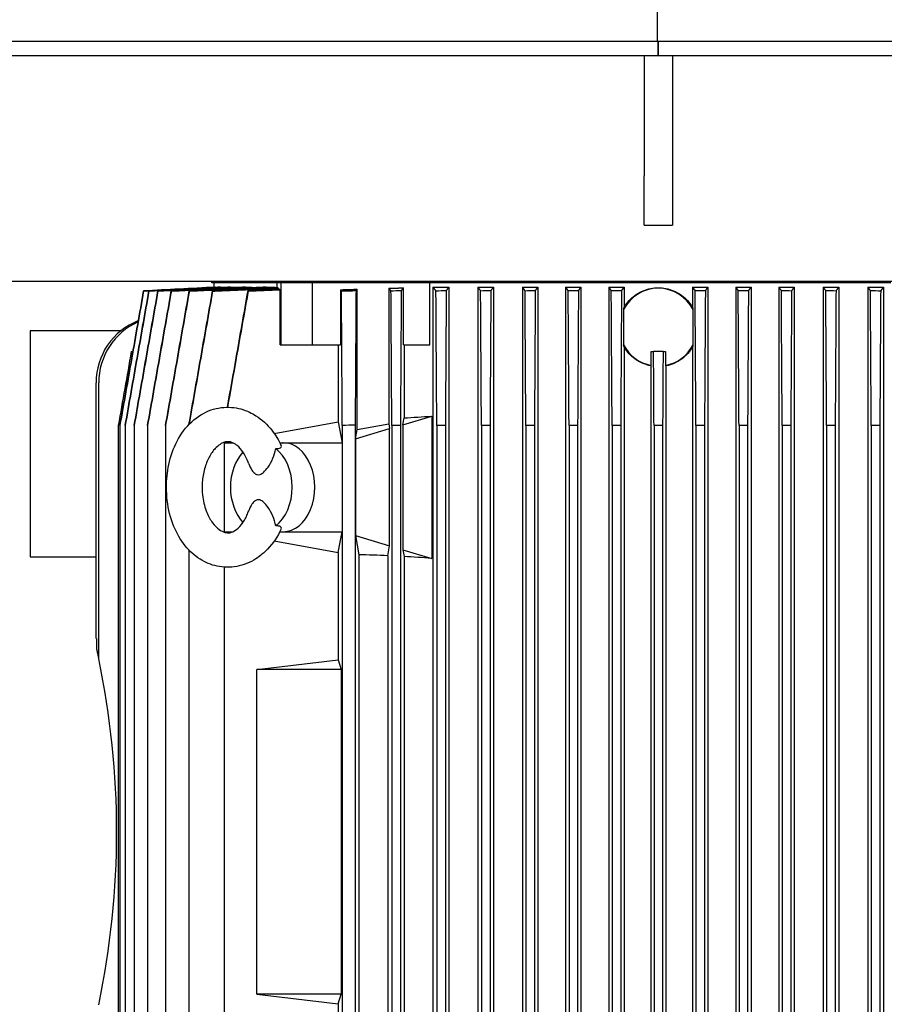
# Model space of a CAD drawing. Header units: inches. Extents: x 24 to 1128, y -69 to 748.
# Tile 297 of 656: x 408 to 423, y 597 to 614. Entities that reach past the tile are written whole.
import ezdxf

# ---------------------------------------------------------------- set-up
doc = ezdxf.new("R2010")
doc.units = ezdxf.units.IN
doc.header["$LTSCALE"] = 32
doc.header["$MEASUREMENT"] = 0
doc.layers.add('Dimension (ANSI)', color=7, linetype='Continuous', lineweight=25)
doc.layers.add('Visible (ANSI)', color=7, linetype='Continuous', lineweight=30)
doc.styles.add('Note Text (ANSI)', font='tahoma.ttf')
doc.dimstyles.new('SB Fraction-16 (ANSI)', dxfattribs={"dimscale": 32, "dimtxt": 0.125, "dimasz": 0.098425, "dimexe": 0.125, "dimexo": 0.0625, "dimgap": 0.031496, "dimtad": 0, "dimtih": 1, "dimtoh": 1, "dimdec": 4, "dimrnd": 1e-08, "dimzin": 0, "dimdsep": 46, "dimlunit": 5, "dimtxsty": 'Note Text (ANSI)', "dimcen": 0.09, "dimdle": 0.393701, "dimclrd": 256, "dimclre": 256, "dimclrt": 256, "dimadec": 0, "dimazin": 3, "dimtfac": 0.96, "dimtofl": 0, "dimtmove": 0, "dimatfit": 3, "dimfxl": 1, "dimfrac": 2, "dimtolj": 1, "dimtzin": 12, "dimlwd": -1, "dimlwe": -1, "dimarcsym": 0})

# ---------------------------------------------------------------- blocks, each defined once
blk = doc.blocks.new('*D18')
at = {"layer": 'Defpoints', "color": 0, "transparency": 16777216}
for p in [(496.281, 687.669), (344.474, 549.669), (496.281, 549.669)]:
    blk.add_point(p, dxfattribs=at)
at = {"layer": 'Dimension (ANSI)', "transparency": 16777216}
for p, q in [((494.281, 687.669), (340.474, 687.669)), ((344.474, 684.519), (344.474, 621.768)), ((344.474, 552.818), (344.474, 615.569)), ((494.281, 549.669), (340.474, 549.669))]:
    blk.add_line(p, q, dxfattribs=at)
for points in [[(343.949, 684.519), (344.999, 684.519), (344.474, 687.669)], [(343.949, 552.818), (344.999, 552.818), (344.474, 549.669)]]:
    blk.add_solid(points, dxfattribs=at)
at = {"layer": 'Dimension (ANSI)', "transparency": 16777216, "insert": (340.372, 620.76), "char_height": 4, "attachment_point": 1, "style": 'Note Text (ANSI)'}
blk.add_mtext('\\A1;138', dxfattribs=at)

msp = doc.modelspace()

# ---------------------------------------------------------------- linework, layer by layer
at = {"layer": 'Visible (ANSI)'}
for p, q in [((418.94495, 634.41853), (418.94495, 613.66853)), ((418.94495, 634.41853), (418.94495, 613.66853)), ((418.94495, 613.66853), (384.21443, 613.66853)), ((467.24154, 613.66853), (418.94495, 613.66853)), ((418.96813, 613.41853), (418.96813, 613.66853)), ((418.96813, 613.66853), (418.96813, 613.41853)), ((418.96555, 613.41853), (384.46443, 613.41853)), ((418.71813, 613.41853), (418.71813, 611.29353)), ((418.96813, 613.41853), (418.96555, 613.41853)), ((466.99154, 613.41853), (418.96813, 613.41853)), ((419.21813, 613.41853), (419.21813, 611.29353)), ((418.71813, 610.41853), (418.71813, 611.29353)), ((419.21813, 611.29353), (419.21813, 610.41853)), ((418.71813, 610.41853), (419.21813, 610.41853)), ((438.96813, 609.41853), (398.96813, 609.41853)), ((411.06094, 609.39786), (411.05985, 609.41853)), ((412.21667, 609.39786), (411.06094, 609.39786)), ((411.09412, 609.39786), (411.09412, 609.31789)), ((411.1176, 609.31912), (411.14327, 609.31912)), ((411.14327, 609.31912), (411.14327, 609.31543)), ((411.21431, 609.31912), (411.26733, 609.31912)), ((411.26733, 609.31912), (411.26733, 609.31292)), ((411.38898, 609.31912), (411.47156, 609.31912)), ((411.47156, 609.31912), (411.47156, 609.31002)), ((411.65574, 609.31912), (411.77269, 609.31912)), ((411.77269, 609.31912), (411.77269, 609.30731)), ((412.0227, 609.31912), (412.18093, 609.31912)), ((412.18093, 609.31912), (412.18093, 609.30456)), ((412.21429, 609.30605), (412.21429, 609.39786)), ((412.28681, 609.39786), (412.21667, 609.39786)), ((412.23972, 609.28172), (412.23972, 609.29936)), ((412.26963, 608.2955), (412.26963, 609.27311)), ((412.84359, 609.39786), (412.28681, 609.39786)), ((412.28681, 608.2955), (412.28681, 609.39786)), ((414.85213, 609.39786), (412.84359, 609.39786)), ((412.84359, 608.2955), (412.84359, 609.39786)), ((413.33564, 609.27311), (413.33564, 608.2955)), ((413.63248, 606.79839), (413.63248, 609.28254)), ((414.19217, 609.29936), (414.19217, 606.90073)), ((414.45485, 608.2955), (414.45485, 609.30678)), ((423.08414, 609.39786), (414.85213, 609.39786)), ((414.9202, 608.2955), (414.9202, 609.39786)), ((414.97639, 609.31912), (414.97639, 590.02778)), ((414.97639, 609.31912), (415.25855, 609.31912)), ((415.25855, 609.31912), (415.25855, 590.02778)), ((415.77036, 609.31912), (415.77036, 590.02778)), ((415.77036, 609.31912), (416.04769, 609.31912)), ((416.04769, 609.31912), (416.04769, 590.02778)), ((416.5595, 609.31912), (416.5595, 590.02778)), ((416.5595, 609.31912), (416.83353, 609.31912)), ((416.83353, 609.31912), (416.83353, 590.02778)), ((417.32566, 609.31912), (417.32566, 590.02778)), ((417.32566, 609.31912), (417.5976, 609.31912)), ((417.5976, 609.31912), (417.5976, 590.02778)), ((418.08973, 609.31912), (418.08973, 590.02778)), ((418.08973, 609.31912), (418.3605, 609.31912)), ((418.3605, 609.31912), (418.3605, 608.95696)), ((419.57577, 609.31912), (419.57577, 608.95696)), ((419.57577, 609.31912), (419.84653, 609.31912)), ((419.84653, 609.31912), (419.84653, 590.02778)), ((420.33866, 609.31912), (420.33866, 590.02778)), ((420.33866, 609.31912), (420.61061, 609.31912)), ((420.61061, 609.31912), (420.61061, 590.02778)), ((421.10273, 609.31912), (421.10273, 590.02778)), ((421.10273, 609.31912), (421.37677, 609.31912)), ((421.37677, 609.31912), (421.37677, 590.02778)), ((421.88858, 609.31912), (421.88858, 590.02778)), ((421.88858, 609.31912), (422.16591, 609.31912)), ((422.16591, 609.31912), (422.16591, 590.02778)), ((422.67772, 609.31912), (422.67772, 590.02778)), ((422.67772, 609.31912), (422.95987, 609.31912)), ((422.95987, 609.31912), (422.95987, 590.02778)), ((418.35349, 608.92175), (418.35349, 608.29917)), ((419.58278, 608.29917), (419.58278, 608.92175)), ((409.44476, 608.54353), (407.84313, 608.54353)), ((407.84313, 608.54353), (407.84313, 604.54353)), ((412.26963, 608.2955), (412.28681, 608.2955)), ((412.28681, 608.2955), (412.84359, 608.2955)), ((412.84359, 608.2955), (413.33564, 608.2955)), ((413.29967, 608.2955), (413.29967, 606.93245)), ((414.45485, 608.2955), (414.9202, 608.2955)), ((414.46458, 608.2955), (414.46458, 607.00339)), ((418.3605, 608.26395), (418.3605, 591.08295)), ((419.57577, 608.26395), (419.57577, 591.08295)), ((409.63206, 608.17739), (409.6618, 608.17739)), ((418.83916, 608.17739), (418.88403, 608.17739)), ((418.83916, 607.93366), (418.83916, 608.17739)), ((419.05223, 608.17739), (418.88403, 608.17739)), ((419.05223, 608.17739), (419.0971, 608.17739)), ((419.0971, 608.17739), (419.0971, 607.93366)), ((418.83294, 607.92535), (418.83294, 591.42155)), ((419.10333, 607.92535), (419.10333, 591.42155)), ((409.0075, 603.09865), (409.0075, 607.62621)), ((409.05493, 602.73488), (409.05493, 607.62621)), ((414.44331, 606.88393), (414.95348, 607.0364)), ((414.44331, 606.88393), (414.46458, 607.00339)), ((414.95348, 607.0364), (414.95348, 604.51523)), ((409.4012, 606.86818), (409.4012, 592.47873)), ((409.43105, 606.86853), (409.43105, 606.86788)), ((409.43105, 606.86788), (409.43105, 592.47903)), ((409.52453, 606.86895), (409.52453, 606.86762)), ((409.52453, 606.86762), (409.52453, 592.47928)), ((409.68405, 606.86944), (409.68405, 606.86743)), ((409.68405, 606.86743), (409.68405, 592.47947)), ((409.92086, 606.87001), (409.92086, 606.86731)), ((409.92086, 606.86731), (409.92086, 592.47959)), ((410.23934, 606.87066), (410.23934, 606.86727)), ((410.23934, 606.86727), (410.23934, 592.47963)), ((412.16624, 606.7252), (413.29967, 606.93245)), ((413.29967, 606.93245), (413.37018, 606.56321)), ((413.37018, 606.86966), (413.37018, 606.56321)), ((413.5983, 606.87692), (413.5983, 592.46998)), ((413.60299, 606.63279), (414.20876, 606.81383)), ((413.63248, 606.79839), (414.19217, 606.90073)), ((414.19217, 606.90073), (414.20876, 606.81383)), ((414.20876, 604.7378), (414.20876, 606.81383)), ((414.24763, 606.86734), (414.24763, 592.47956)), ((414.39971, 606.87142), (414.39971, 592.47548)), ((414.44331, 606.88393), (414.44331, 604.6677)), ((415.04419, 606.86727), (415.04419, 592.47963)), ((415.19627, 606.87066), (415.19627, 592.47624)), ((415.83503, 606.86731), (415.83503, 592.47959)), ((415.9871, 606.87001), (415.9871, 592.4769)), ((416.62192, 606.86743), (416.62192, 592.47947)), ((416.774, 606.86944), (416.774, 592.47747)), ((417.38652, 606.86762), (417.38652, 592.47928)), ((417.5386, 606.86895), (417.5386, 592.47795)), ((418.14952, 606.86788), (418.14952, 592.47903)), ((418.3016, 606.86853), (418.3016, 592.47837)), ((418.89209, 606.86818), (418.89209, 592.47873)), ((419.04417, 606.86818), (419.04417, 592.47873)), ((419.63467, 606.86853), (419.63467, 592.47837)), ((419.78674, 606.86788), (419.78674, 592.47903)), ((420.39767, 606.86895), (420.39767, 592.47795)), ((420.54975, 606.86762), (420.54975, 592.47928)), ((421.16227, 606.86944), (421.16227, 592.47747)), ((421.31435, 606.86743), (421.31435, 592.47947)), ((421.94916, 606.87001), (421.94916, 592.4769)), ((422.10124, 606.86731), (422.10124, 592.47959)), ((422.73999, 606.87066), (422.73999, 592.47624)), ((422.89207, 606.86727), (422.89207, 592.47963)), ((413.60299, 606.63279), (413.63248, 606.79839)), ((411.28034, 606.56321), (411.37538, 606.58059)), ((411.28034, 606.57222), (411.28034, 606.56321)), ((411.28034, 606.56321), (411.4322, 606.56321)), ((411.28034, 606.56321), (411.28034, 604.98841)), ((412.26452, 606.56321), (412.32526, 606.56321)), ((412.26553, 606.56127), (412.31068, 606.56294)), ((412.32526, 606.56321), (413.37018, 606.56321)), ((413.37018, 606.56321), (413.37018, 604.98841)), ((413.60299, 606.63279), (413.60299, 604.91883)), ((411.28034, 604.98841), (411.43209, 604.98841)), ((411.28034, 604.98841), (411.28034, 604.9794)), ((411.28034, 604.98841), (411.37536, 604.97104)), ((412.26452, 604.98841), (412.32526, 604.98841)), ((412.26553, 604.99035), (412.31068, 604.98868)), ((412.32526, 604.98841), (413.37018, 604.98841)), ((413.29967, 604.61917), (413.37018, 604.98841)), ((413.37018, 604.98841), (413.37018, 594.35849)), ((413.60299, 604.91883), (413.66356, 604.57876)), ((413.60299, 604.91883), (414.20876, 604.7378)), ((412.16624, 604.82642), (413.29967, 604.61917)), ((414.17537, 604.56294), (414.20876, 604.7378)), ((410.65143, 604.66664), (410.65143, 592.47956)), ((413.29967, 604.61917), (413.29967, 602.72103)), ((413.66356, 604.57876), (413.66356, 594.76814)), ((414.17537, 604.56294), (414.17537, 594.78396)), ((414.44331, 604.6677), (414.46458, 604.54823)), ((414.44331, 604.6677), (414.95348, 604.51523)), ((414.46458, 604.54823), (414.46458, 594.79867)), ((407.84313, 604.54353), (409.0075, 604.54353)), ((411.28034, 604.36029), (411.28034, 594.35849)), ((409.0075, 603.09865), (409.01884, 603.09865)), ((409.01884, 603.09865), (409.01884, 602.9018)), ((411.85727, 602.54747), (413.29967, 602.72103)), ((413.29967, 602.72103), (413.35004, 602.54747)), ((411.85727, 596.79944), (411.85727, 602.54747)), ((413.35004, 602.54747), (411.85727, 602.54747)), ((413.35004, 602.54747), (413.35004, 596.79944)), ((411.85727, 596.79944), (413.29967, 596.62587)), ((413.35004, 596.79944), (411.85727, 596.79944)), ((413.29967, 596.62587), (413.35004, 596.79944)), ((413.29967, 596.62587), (413.29967, 594.72773))]:
    msp.add_line(p, q, dxfattribs=at)
for centre, radius, start, end in [((418.96813, 608.61046), 0.68898, 26.86007, 153.13993), ((418.96813, 608.61046), 0.68898, 206.86007, 259.211152), ((418.96813, 608.61046), 0.68898, 280.788848, 333.13993), ((422.187, 333.60124), 273.41062, 91.8001385, 91.8479665), ((420.6243, 372.14512), 234.80882, 91.5190435, 91.5561653), ((419.8188, 395.93367), 210.98763, 91.2553934, 91.2967016), ((419.36379, 412.01686), 194.8824, 90.9928005, 91.0375184), ((419.12161, 422.86203), 184.02238, 90.7309548, 90.7783084), ((419.01133, 429.68793), 177.18715, 90.4762336, 90.5254115), ((418.97321, 433.521), 173.34883, 90.2219834, 90.2722488), ((418.96813, 434.71974), 172.14846, 89.9746923, 90.0253077), ((418.96306, 433.521), 173.34883, 89.7277512, 89.7780166), ((418.92493, 429.68792), 177.18715, 89.4745885, 89.5237664), ((418.81466, 422.86203), 184.02239, 89.2216916, 89.2690452), ((418.57248, 412.01685), 194.88241, 88.9624816, 89.0071995), ((418.11747, 395.93366), 210.98765, 88.7032984, 88.7446066), ((394.4891, 599.67345), 14.88408, 348.130396, 11.869604)]:
    msp.add_arc(centre, radius, start, end, dxfattribs=at)
for centre, major_axis, ratio, start_param, end_param in [((453.19573, 442.46495), (-43.34467, 166.78903), 0.00001417, 6.27831861, 6.27937148), ((452.0775, 438.04246), (-42.13428, 171.21648), 0.00011972, 6.27387723, 6.27490631), ((449.90587, 430.24328), (-39.80568, 179.02447), 0.0004194, 6.26944853, 6.27043802), ((446.00961, 418.06775), (-35.67718, 191.21396), 0.0010571, 6.26493253, 6.2658656), ((439.32432, 400.54571), (-28.6813, 208.75665), 0.00219871, 6.26047447, 6.26133594), ((427.75523, 375.89709), (-16.71382, 233.43573), 0.00407914, 6.25614296, 6.25691878), ((411.02767, 584.98857), (-9.14311, 104.44251), 0.03476669, 4.94523627, 4.94543981), ((515.07968, 584.98857), (-97.3801, 38.84522), 0.99558784, 0.14499024, 0.14519378), ((420.56089, 375.89708), (233.65248, -13.34579), 0.99743829, 1.65397313, 1.65474895), ((419.81463, 400.54571), (210.69023, -3.40343), 0.990691, 1.60864765, 1.60950912), ((419.37054, 418.06775), (194.51062, -1.12104), 0.98303462, 1.59378157, 1.59471465), ((419.12642, 430.24328), (183.39609, -0.35438), 0.97616102, 1.58542985, 1.58641935), ((419.01305, 438.04246), (176.32462, -0.08834), 0.97102976, 1.57956183, 1.58059092), ((418.97343, 442.46495), (172.32917, -0.00971), 0.96785145, 1.57466417, 1.57571706), ((418.96284, 442.46495), (172.32917, 0.00971), 0.96785145, 1.5658756, 1.56692848), ((418.92322, 438.04246), (176.32462, 0.08834), 0.97102976, 1.56100174, 1.56203082), ((418.80985, 430.24328), (183.39609, 0.35438), 0.97616102, 1.5551733, 1.5561628), ((418.56573, 418.06775), (194.51062, 1.12104), 0.98303462, 1.54687801, 1.54781108), ((418.12164, 400.54571), (210.69023, 3.40343), 0.990691, 1.53208353, 1.53294501), ((410.18901, 607.62621), (-1.18151, 0), 0.99965732, 5.08530864, 6.28318531), ((410.23724, 607.62621), (-1.18232, 0), 0.99897186, 5.13277333, 6.28318531), ((418.96813, 609.08045), (-7.86896, -1.54437), 0.18267581, 0.92607715, 0.99993589), ((412.32526, 605.77581), (0, 0.7874), 0.70710678, 0, 0.02618892), ((412.32526, 605.77581), (0, 0.7874), 0.70710678, 3.14159265, 6.28318531), ((411.93552, 605.77581), (0, 0.77297), 0.70710678, 0.63570815, 2.50588451), ((411.93552, 605.77581), (0, -0.77297), 0.70710678, 0.48562322, 2.65596944), ((412.32526, 605.77581), (0, -0.7874), 0.70710678, 6.25699639, 6.28318531), ((418.96813, 602.47118), (-7.86896, 1.54437), 0.18267581, 5.40262312, 5.4874045), ((418.96813, 602.47118), (-7.86896, 1.54437), 0.18267581, 5.28324942, 5.35710816)]:
    msp.add_ellipse(centre, major_axis=major_axis, ratio=ratio, start_param=start_param, end_param=end_param, dxfattribs=at)
for points, knots in [([(409.43105, 606.86853), (409.50111, 607.2659), (409.57117, 607.66328), (409.71128, 608.45802), (409.78133, 608.8554), (409.85139, 609.25277)], [0, 0, 0, 0, 3.07473715, 3.07473715, 6.14947431, 6.14947431, 6.14947431, 6.14947431]), ([(409.85159, 609.25201), (409.7815, 608.85465), (409.64132, 608.05994), (409.50114, 607.26523), (409.43105, 606.86788)], [0, 0, 0, 0, 3.07465094, 6.14929886, 6.14929886, 6.14929886, 6.14929886]), ([(409.52453, 606.86895), (409.59459, 607.2663), (409.66465, 607.66368), (409.80475, 608.45838), (409.8748, 608.85576), (409.94483, 609.25311)], [0, 0, 0, 0, 3.07453979, 3.07453979, 6.14907961, 6.14907961, 6.14907961, 6.14907961]), ([(409.68405, 606.86944), (409.75412, 607.26675), (409.82419, 607.6641), (409.9643, 608.45874), (410.03435, 608.85609), (410.10438, 609.25341)], [0, 0, 0, 0, 3.07434109, 3.07434109, 6.14868004, 6.14868004, 6.14868004, 6.14868004]), ([(409.92086, 606.87001), (409.99097, 607.26727), (410.06106, 607.66456), (410.20119, 608.45911), (410.27124, 608.8564), (410.34127, 609.25368)], [0, 0, 0, 0, 3.07400735, 3.07400735, 6.14801057, 6.14801057, 6.14801057, 6.14801057]), ([(410.23934, 606.87066), (410.30949, 607.26786), (410.37961, 607.66506), (410.51979, 608.45948), (410.58986, 608.8567), (410.65989, 609.25391)], [0, 0, 0, 0, 3.07352276, 3.07352276, 6.14703966, 6.14703966, 6.14703966, 6.14703966]), ([(410.65436, 606.888), (410.72358, 607.27957), (410.79277, 607.67115), (410.93204, 608.45984), (411.00213, 608.85696), (411.07219, 609.25409)], [0.04275594, 0.04275594, 0.04275594, 0.04275594, 3.07285271, 3.07285271, 6.14569819, 6.14569819, 6.14569819, 6.14569819]), ([(411.33629, 607.19317), (411.38785, 607.48471), (411.43938, 607.77624), (411.56102, 608.46475), (411.63111, 608.86172), (411.70115, 609.2587)], [0.81576259, 0.81576259, 0.81576259, 0.81576259, 3.07176081, 3.07176081, 6.14350714, 6.14350714, 6.14350714, 6.14350714]), ([(411.70115, 609.2587), (411.70144, 609.25737), (411.70172, 609.25604), (411.70229, 609.25335), (411.70257, 609.252), (411.70286, 609.25064)], [-0.65456638, -0.65456638, -0.65456638, -0.65456638, -0.327294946, -0.327294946, -0.00002352, -0.00002352, -0.00002352, -0.00002352]), ([(413.35543, 609.25064), (413.39836, 609.252), (413.44128, 609.25335), (413.52714, 609.25604), (413.57007, 609.25737), (413.613, 609.2587)], [-0.654581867, -0.654581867, -0.654581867, -0.654581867, -0.327309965, -0.327309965, -0.000038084, -0.000038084, -0.000038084, -0.000038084]), ([(413.613, 609.2587), (413.61055, 608.86172), (413.6081, 608.46475), (413.6032, 607.67082), (413.60075, 607.27387), (413.5983, 606.87692)], [0, 0, 0, 0, 3.07176687, 3.07176687, 6.14353477, 6.14353477, 6.14353477, 6.14353477]), ([(414.4144, 609.25409), (414.41195, 608.85696), (414.40951, 608.45984), (414.40461, 607.66562), (414.40216, 607.26852), (414.39971, 606.87142)], [0.00000001, 0.00000001, 0.00000001, 0.00000001, 3.07285421, 3.07285421, 6.14570848, 6.14570848, 6.14570848, 6.14570848]), ([(415.21096, 609.25391), (415.20851, 608.8567), (415.20607, 608.45948), (415.20117, 607.66507), (415.19872, 607.26786), (415.19627, 606.87066)], [0, 0, 0, 0, 3.07352424, 3.07352424, 6.14704694, 6.14704694, 6.14704694, 6.14704694]), ([(416.00178, 609.25368), (415.99934, 608.8564), (415.99689, 608.45911), (415.992, 607.66456), (415.98955, 607.26727), (415.9871, 606.87001)], [0, 0, 0, 0, 3.07400873, 3.07400873, 6.14801435, 6.14801435, 6.14801435, 6.14801435]), ([(416.78867, 609.25341), (416.78623, 608.85609), (416.78378, 608.45874), (416.77889, 607.6641), (416.77644, 607.26675), (416.774, 606.86944)], [0, 0, 0, 0, 3.07434214, 3.07434214, 6.14867972, 6.14867972, 6.14867972, 6.14867972]), ([(417.55327, 609.25311), (417.55083, 608.85576), (417.54838, 608.45838), (417.54349, 607.66368), (417.54104, 607.2663), (417.5386, 606.86895)], [0, 0, 0, 0, 3.07453993, 3.07453993, 6.14907395, 6.14907395, 6.14907395, 6.14907395]), ([(418.31628, 609.25277), (418.31383, 608.8554), (418.31139, 608.45802), (418.30649, 607.66328), (418.30405, 607.2659), (418.3016, 606.86853)], [0, 0, 0, 0, 3.07473866, 3.07473866, 6.14947431, 6.14947431, 6.14947431, 6.14947431]), ([(418.3605, 608.95696), (418.36902, 608.97184), (418.37806, 608.98636), (418.41331, 609.03858), (418.4425, 609.07358), (418.50466, 609.13551), (418.53975, 609.16455), (418.61615, 609.21574), (418.65746, 609.23788), (418.74361, 609.27345), (418.78852, 609.28689), (418.87883, 609.30453), (418.92423, 609.30872), (419.01203, 609.30872), (419.05743, 609.30453), (419.14775, 609.28689), (419.19266, 609.27345), (419.27881, 609.23788), (419.32012, 609.21574), (419.39652, 609.16455), (419.43161, 609.13551), (419.49377, 609.07358), (419.52296, 609.03858), (419.5582, 608.98636), (419.56724, 608.97184), (419.57577, 608.95696)], [-4.4735516, -4.4735516, -4.4735516, -4.4735516, -4.34983194, -4.34983194, -4.01511877, -4.01511877, -3.68058551, -3.68058551, -3.34605225, -3.34605225, -3.01151899, -3.01151899, -2.67698572, -2.67698572, -2.34245246, -2.34245246, -2.0079192, -2.0079192, -1.67338594, -1.67338594, -1.33885267, -1.33885267, -1.0041395, -1.0041395, -0.88041985, -0.88041985, -0.88041985, -0.88041985]), ([(419.63467, 606.86853), (419.63222, 607.2659), (419.62977, 607.66328), (419.62488, 608.45802), (419.62243, 608.8554), (419.61999, 609.25277)], [0, 0, 0, 0, 3.07473715, 3.07473715, 6.14947431, 6.14947431, 6.14947431, 6.14947431]), ([(419.80143, 609.25201), (419.79898, 608.85465), (419.79409, 608.05994), (419.78919, 607.26523), (419.78674, 606.86788)], [0, 0, 0, 0, 3.07465094, 6.14929886, 6.14929886, 6.14929886, 6.14929886]), ([(420.39767, 606.86895), (420.39522, 607.2663), (420.39278, 607.66368), (420.38788, 608.45838), (420.38544, 608.85576), (420.38299, 609.25311)], [0, 0, 0, 0, 3.07453979, 3.07453979, 6.14907961, 6.14907961, 6.14907961, 6.14907961]), ([(421.16227, 606.86944), (421.15982, 607.26675), (421.15738, 607.6641), (421.15248, 608.45874), (421.15004, 608.85609), (421.14759, 609.25341)], [0, 0, 0, 0, 3.07434109, 3.07434109, 6.14868004, 6.14868004, 6.14868004, 6.14868004]), ([(421.94916, 606.87001), (421.94671, 607.26727), (421.94427, 607.66456), (421.93937, 608.45911), (421.93693, 608.8564), (421.93448, 609.25368)], [0, 0, 0, 0, 3.07400735, 3.07400735, 6.14801057, 6.14801057, 6.14801057, 6.14801057]), ([(422.73999, 606.87066), (422.73754, 607.26786), (422.7351, 607.66506), (422.7302, 608.45948), (422.72775, 608.8567), (422.72531, 609.25391)], [0, 0, 0, 0, 3.07352276, 3.07352276, 6.14703966, 6.14703966, 6.14703966, 6.14703966]), ([(409.94524, 609.25157), (409.87512, 608.85424), (409.805, 608.45692), (409.66477, 607.66227), (409.59465, 607.26495), (409.52453, 606.86762)], [0, 0, 0, 0, 3.07444941, 3.07444941, 6.14889604, 6.14889604, 6.14889604, 6.14889604]), ([(410.10497, 609.25108), (410.03483, 608.85381), (409.96468, 608.45653), (409.82437, 607.66199), (409.75421, 607.2647), (409.68405, 606.86743)], [0, 0, 0, 0, 3.0740895, 3.0740895, 6.14817556, 6.14817556, 6.14817556, 6.14817556]), ([(410.34206, 609.25055), (410.27188, 608.85334), (410.20169, 608.45612), (410.06129, 607.66172), (409.99108, 607.26451), (409.92086, 606.86731)], [0, 0, 0, 0, 3.0736375, 3.0736375, 6.14727247, 6.14727247, 6.14727247, 6.14727247]), ([(410.66084, 609.24996), (410.59062, 608.85284), (410.52039, 608.45572), (410.37989, 607.6615), (410.30962, 607.26438), (410.23934, 606.86727)], [0, 0, 0, 0, 3.07302923, 3.07302923, 6.14605706, 6.14605706, 6.14605706, 6.14605706]), ([(411.07327, 609.24931), (411.00301, 608.85231), (410.93273, 608.45531), (410.79339, 607.66852), (410.72433, 607.27872), (410.65526, 606.88893)], [0, 0, 0, 0, 3.07222542, 3.07222542, 6.08875706, 6.08875706, 6.08875706, 6.08875706]), ([(411.70286, 609.25064), (411.6325, 608.85379), (411.56212, 608.45696), (411.44042, 607.77114), (411.38912, 607.48216), (411.3378, 607.19317)], [0, 0, 0, 0, 3.07114256, 3.07114256, 5.30768258, 5.30768258, 5.30768258, 5.30768258]), ([(413.37018, 606.86966), (413.36772, 607.26648), (413.36526, 607.6633), (413.36034, 608.45696), (413.35789, 608.85379), (413.35543, 609.25064)], [0, 0, 0, 0, 3.07114779, 3.07114779, 6.14230411, 6.14230411, 6.14230411, 6.14230411]), ([(414.24763, 606.86734), (414.24517, 607.26432), (414.24272, 607.66132), (414.23781, 608.45531), (414.23535, 608.85231), (414.2329, 609.24931)], [0, 0, 0, 0, 3.0722279, 3.0722279, 6.14445907, 6.14445907, 6.14445907, 6.14445907]), ([(415.04419, 606.86727), (415.04174, 607.26438), (415.03929, 607.6615), (415.03438, 608.45572), (415.03193, 608.85284), (415.02948, 609.24996)], [0, 0, 0, 0, 3.07303087, 3.07303087, 6.14606472, 6.14606472, 6.14606472, 6.14606472]), ([(415.83503, 606.86731), (415.83257, 607.26451), (415.83012, 607.66172), (415.82522, 608.45612), (415.82277, 608.85334), (415.82032, 609.25055)], [0, 0, 0, 0, 3.07363819, 3.07363819, 6.14727905, 6.14727905, 6.14727905, 6.14727905]), ([(416.62192, 606.86743), (416.61947, 607.2647), (416.61702, 607.66199), (416.61212, 608.45653), (416.60967, 608.85381), (416.60722, 609.25108)], [0, 0, 0, 0, 3.07408921, 3.07408921, 6.14818069, 6.14818069, 6.14818069, 6.14818069]), ([(417.38652, 606.86762), (417.38407, 607.26495), (417.38162, 607.66227), (417.37672, 608.45692), (417.37428, 608.85424), (417.37183, 609.25157)], [0, 0, 0, 0, 3.07444802, 3.07444802, 6.14889604, 6.14889604, 6.14889604, 6.14889604]), ([(420.56444, 609.25157), (420.56199, 608.85424), (420.55954, 608.45692), (420.55464, 607.66227), (420.5522, 607.26495), (420.54975, 606.86762)], [0, 0, 0, 0, 3.07444941, 3.07444941, 6.14889604, 6.14889604, 6.14889604, 6.14889604]), ([(421.32905, 609.25108), (421.3266, 608.85381), (421.32415, 608.45653), (421.31925, 607.66199), (421.3168, 607.2647), (421.31435, 606.86743)], [0, 0, 0, 0, 3.0740895, 3.0740895, 6.14817556, 6.14817556, 6.14817556, 6.14817556]), ([(422.11595, 609.25055), (422.1135, 608.85334), (422.11105, 608.45612), (422.10614, 607.66172), (422.10369, 607.26451), (422.10124, 606.86731)], [0, 0, 0, 0, 3.0736375, 3.0736375, 6.14727247, 6.14727247, 6.14727247, 6.14727247]), ([(422.90679, 609.24996), (422.90434, 608.85284), (422.90189, 608.45572), (422.89698, 607.6615), (422.89453, 607.26438), (422.89207, 606.86727)], [0, 0, 0, 0, 3.07302923, 3.07302923, 6.14605706, 6.14605706, 6.14605706, 6.14605706]), ([(418.83294, 607.92535), (418.78808, 607.93416), (418.74347, 607.94754), (418.65762, 607.98295), (418.61634, 608.00508), (418.53996, 608.05621), (418.50488, 608.08522), (418.44269, 608.14711), (418.41347, 608.18213), (418.37815, 608.23442), (418.36906, 608.24901), (418.3605, 608.26395)], [-7.69460957, -7.69460957, -7.69460957, -7.69460957, -7.36230015, -7.36230015, -7.02797143, -7.02797143, -6.69364271, -6.69364271, -6.3587249, -6.3587249, -6.23442308, -6.23442308, -6.23442308, -6.23442308]), ([(419.57577, 608.26395), (419.5509, 608.22055), (419.5217, 608.18027), (419.48817, 608.14313), (419.4714, 608.12456), (419.45343, 608.1067), (419.43475, 608.09002), (419.4196, 608.0765), (419.40394, 608.06371), (419.38778, 608.05163), (419.38401, 608.04881), (419.38021, 608.04603), (419.37638, 608.04329), (419.35989, 608.03148), (419.34289, 608.02038), (419.32539, 608.01002), (419.32143, 608.00767), (419.31745, 608.00537), (419.31344, 608.0031), (419.30257, 607.99695), (419.2915, 607.99107), (419.28024, 607.98547), (419.27015, 607.98045), (419.25989, 607.97566), (419.24957, 607.97114), (419.24838, 607.97062), (419.24718, 607.9701), (419.24598, 607.96958), (419.19988, 607.94969), (419.15232, 607.93497), (419.10333, 607.92535)], [0.0784940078, 0.0784940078, 0.0784940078, 0.0784940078, 0.0822876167, 0.0822876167, 0.0822876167, 0.0841844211, 0.0841844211, 0.0841844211, 0.0857221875, 0.0857221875, 0.0857221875, 0.0860812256, 0.0860812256, 0.0860812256, 0.0876282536, 0.0876282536, 0.0876282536, 0.08797803, 0.08797803, 0.08797803, 0.0889264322, 0.0889264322, 0.0889264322, 0.0897762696, 0.0897762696, 0.0897762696, 0.0898748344, 0.0898748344, 0.0898748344, 0.0936684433, 0.0936684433, 0.0936684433, 0.0936684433]), ([(409.63206, 608.17739), (409.59358, 607.95919), (409.55511, 607.74098), (409.47815, 607.30458), (409.43968, 607.08638), (409.4012, 606.86818)], [0.000001, 0.000001, 0.000001, 0.000001, 1.68838067, 1.68838067, 3.37676035, 3.37676035, 3.37676035, 3.37676035]), ([(418.89209, 606.86818), (418.89075, 607.08638), (418.88941, 607.30458), (418.88672, 607.74098), (418.88538, 607.95919), (418.88403, 608.17739)], [0, 0, 0, 0, 1.68837967, 1.68837967, 3.37675935, 3.37675935, 3.37675935, 3.37675935]), ([(419.05223, 608.17739), (419.05089, 607.95919), (419.04955, 607.74098), (419.04686, 607.30458), (419.04551, 607.08638), (419.04417, 606.86818)], [0.000001, 0.000001, 0.000001, 0.000001, 1.68838067, 1.68838067, 3.37676035, 3.37676035, 3.37676035, 3.37676035]), ([(410.25642, 605.77581), (410.25642, 605.91064), (410.26862, 606.04657), (410.32734, 606.32308), (410.37724, 606.46497), (410.51194, 606.72245), (410.59976, 606.84051), (410.80307, 607.02788), (410.92145, 607.10103), (411.16236, 607.18387), (411.2865, 607.19999), (411.5172, 607.18166), (411.62695, 607.15174), (411.76674, 607.08586), (411.80463, 607.06486), (411.84118, 607.04148)], [0, 0, 0, 0, 1.027373, 1.027373, 2.19368877, 2.19368877, 3.3997832, 3.3997832, 4.57661635, 4.57661635, 5.63468986, 5.63468986, 6.59617466, 6.59617466, 6.96706501, 6.96706501, 6.96706501, 6.96706501]), ([(411.84118, 607.04148), (411.94657, 606.97409), (412.04149, 606.88612), (412.18693, 606.7025), (412.24361, 606.60998), (412.29029, 606.5113)], [0, 0, 0, 0, 1.06940945, 1.06940945, 1.94009001, 1.94009001, 1.94009001, 1.94009001]), ([(411.46949, 606.54273), (411.43085, 606.56745), (411.3978, 606.57814), (411.32655, 606.58644), (411.28377, 606.58058), (411.19809, 606.53228), (411.16672, 606.50901), (411.0964, 606.43967), (411.05696, 606.38835), (410.98995, 606.27059), (410.9611, 606.20347), (410.91607, 606.05714), (410.89991, 605.9754), (410.88832, 605.85422), (410.88641, 605.81497), (410.88641, 605.77581)], [0, 0, 0, 0, 0.74517863, 0.74517863, 1.7460634, 1.7460634, 2.24464111, 2.24464111, 2.87040453, 2.87040453, 3.4720795, 3.4720795, 4.10372504, 4.10372504, 4.40210562, 4.40210562, 4.40210562, 4.40210562]), ([(411.71197, 606.19323), (411.68621, 606.26651), (411.65332, 606.33337), (411.58234, 606.44167), (411.54353, 606.48474), (411.49447, 606.52562), (411.48167, 606.53494), (411.46949, 606.54273)], [0, 0, 0, 0, 0.65460286, 0.65460286, 1.29616002, 1.29616002, 1.53095963, 1.53095963, 1.53095963, 1.53095963]), ([(412.19064, 606.45941), (412.21626, 606.45924), (412.23878, 606.46135), (412.27244, 606.47109), (412.28343, 606.47807), (412.29408, 606.49427), (412.29425, 606.50294), (412.29029, 606.5113)], [-1.003113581, -1.003113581, -1.003113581, -1.003113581, -0.742947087, -0.742947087, -0.50155706, -0.50155706, -0.276460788, -0.276460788, -0.276460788, -0.276460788]), ([(411.77041, 606.07627), (411.78437, 606.05621), (411.80045, 606.03733), (411.83219, 606.01167), (411.84757, 606.00299), (411.88039, 605.99522), (411.89669, 605.99617), (411.93564, 606.00884), (411.95616, 606.02323), (412.00202, 606.06313), (412.03035, 606.0968), (412.08553, 606.1764), (412.11572, 606.22911), (412.16379, 606.3442), (412.18124, 606.40125), (412.19064, 606.45941)], [-2.41020313, -2.41020313, -2.41020313, -2.41020313, -2.13651072, -2.13651072, -1.91750587, -1.91750587, -1.70348959, -1.70348959, -1.41720741, -1.41720741, -0.96287093, -0.96287093, -0.45123325, -0.45123325, -0.000001, -0.000001, -0.000001, -0.000001]), ([(411.84118, 604.51014), (411.73669, 604.44332), (411.61962, 604.39571), (411.38534, 604.35222), (411.26559, 604.35382), (411.04568, 604.40085), (410.94244, 604.44408), (410.75201, 604.56492), (410.66364, 604.64553), (410.50456, 604.84169), (410.43482, 604.96272), (410.32597, 605.23154), (410.28725, 605.38422), (410.26039, 605.61721), (410.25642, 605.69662), (410.25642, 605.77581)], [0, 0, 0, 0, 1.06037558, 1.06037558, 2.07371115, 2.07371115, 3.03140155, 3.03140155, 4.04272086, 4.04272086, 5.16789785, 5.16789785, 6.36585555, 6.36585555, 6.96927224, 6.96927224, 6.96927224, 6.96927224]), ([(410.88641, 605.77581), (410.88641, 605.71612), (410.89088, 605.65602), (410.91316, 605.50274), (410.93814, 605.41025), (411.00008, 605.25944), (411.03555, 605.19638), (411.11045, 605.09545), (411.15067, 605.0558), (411.22432, 605.00161), (411.2583, 604.98571), (411.32105, 604.96745), (411.34853, 604.96645), (411.40485, 604.97606), (411.4351, 604.9869), (411.46949, 605.0089)], [0, 0, 0, 0, 0.45484874, 0.45484874, 1.19098714, 1.19098714, 1.82286091, 1.82286091, 2.43709505, 2.43709505, 3.03605652, 3.03605652, 3.74000041, 3.74000041, 4.40317854, 4.40317854, 4.40317854, 4.40317854]), ([(412.19064, 605.09221), (412.18122, 605.15045), (412.16375, 605.20756), (412.1156, 605.32277), (412.08536, 605.37552), (412.03017, 605.45505), (412.00187, 605.48865), (411.95602, 605.5285), (411.93551, 605.54285), (411.89659, 605.55547), (411.88029, 605.5564), (411.84748, 605.5486), (411.83209, 605.5399), (411.80039, 605.51423), (411.78435, 605.49538), (411.77041, 605.47536)], [-2.01879486, -2.01879486, -2.01879486, -2.01879486, -1.64059402, -1.64059402, -1.21173621, -1.21173621, -0.8318525, -0.8318525, -0.59214813, -0.59214813, -0.41273955, -0.41273955, -0.22903738, -0.22903738, 0, 0, 0, 0]), ([(411.46949, 605.0089), (411.50468, 605.03141), (411.54568, 605.06778), (411.61958, 605.1623), (411.65367, 605.21909), (411.69279, 605.30708), (411.7028, 605.3323), (411.71197, 605.3584)], [0, 0, 0, 0, 0.67855753, 0.67855753, 1.29774476, 1.29774476, 1.53085299, 1.53085299, 1.53085299, 1.53085299]), ([(412.29029, 605.04032), (412.29425, 605.04869), (412.29408, 605.05735), (412.28343, 605.07355), (412.27244, 605.08053), (412.23878, 605.09028), (412.21626, 605.09239), (412.19064, 605.09221)], [-0.725290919, -0.725290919, -0.725290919, -0.725290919, -0.500617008, -0.500617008, -0.259678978, -0.259678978, -0.000001, -0.000001, -0.000001, -0.000001]), ([(412.29029, 605.04032), (412.22635, 604.90516), (412.14322, 604.78116), (411.98318, 604.61416), (411.91479, 604.55722), (411.84118, 604.51014)], [0, 0, 0, 0, 1.19261778, 1.19261778, 1.93955209, 1.93955209, 1.93955209, 1.93955209])]:
    msp.add_open_spline(points, degree=3, knots=knots, dxfattribs=at)
for points in [[(411.1176, 609.31912), (410.69553, 609.29701), (410.27346, 609.27489), (409.85139, 609.25277)], [(412.25926, 609.28254), (412.07322, 609.2747), (411.88718, 609.26675), (411.70115, 609.2587)], [(411.70286, 609.25064), (411.89178, 609.25826), (412.0807, 609.26576), (412.26963, 609.27311)], [(413.33564, 609.27311), (413.34224, 609.26576), (413.34883, 609.25826), (413.35543, 609.25064)], [(413.613, 609.2587), (413.61949, 609.26675), (413.62599, 609.2747), (413.63248, 609.28254)], [(418.14952, 606.86788), (418.14708, 607.26523), (418.14218, 608.05994), (418.13728, 608.85465), (418.13484, 609.25201)], [(418.31628, 609.25277), (418.33102, 609.27489), (418.34576, 609.29701), (418.3605, 609.31912)], [(419.57577, 609.31912), (419.59051, 609.29701), (419.60525, 609.27489), (419.61999, 609.25277)], [(418.83916, 607.93366), (418.83709, 607.93089), (418.83501, 607.92811), (418.83294, 607.92535)], [(419.10333, 607.92535), (419.10125, 607.92811), (419.09918, 607.93089), (419.0971, 607.93366)], [(411.71198, 606.19323), (411.72806, 606.1475), (411.74849, 606.10775), (411.77041, 606.07627)], [(411.77041, 605.47536), (411.74849, 605.44387), (411.72806, 605.40412), (411.71198, 605.3584)]]:
    msp.add_open_spline(points, degree=3, dxfattribs=at)
for points, weights, degree in [([(409.85159, 609.25201), (410.54599, 609.28814), (411.14327, 609.31912)], [1.04519705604, 1.12011985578, 1.19349800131], 2), ([(411.21431, 609.31912), (410.62658, 609.2886), (409.94483, 609.25311)], [1.19580139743, 1.12292628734, 1.04861019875], 2), ([(409.94524, 609.25157), (410.6563, 609.28804), (411.26733, 609.31912)], [1.04225916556, 1.11214837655, 1.17956896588], 2), ([(411.38898, 609.31912), (410.79404, 609.28881), (410.10438, 609.25341)], [1.18120697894, 1.11502423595, 1.04653355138], 2), ([(410.10497, 609.25108), (410.8403, 609.28798), (411.47156, 609.31912)], [1.03946166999, 1.10516338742, 1.16745672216], 2), ([(411.65574, 609.31912), (411.04679, 609.28907), (410.34127, 609.25368)], [1.16816423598, 1.10787831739, 1.04441170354], 2), ([(410.34206, 609.25055), (411.11225, 609.28798), (411.77269, 609.31912)], [1.03670498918, 1.09885480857, 1.15652631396], 2), ([(412.0227, 609.31912), (411.39119, 609.28938), (410.65989, 609.25391)], [1.15666365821, 1.10154062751, 1.04228868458], 2), ([(410.66084, 609.24996), (411.47965, 609.28809), (412.18093, 609.31912)], [1.03403279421, 1.09331136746, 1.14680766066], 2), ([(412.23054, 609.30678), (411.68517, 609.28247), (411.07219, 609.25409)], [1.123915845, 1.08335399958, 1.03952749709], 2), ([(411.07327, 609.24931), (411.6884, 609.27638), (412.23972, 609.29936)], [1.03141966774, 1.07030953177, 1.10570106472], 2), ([(412.23054, 609.30678), (412.23509, 609.30318), (412.23972, 609.29936)], [1.12922777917, 1.12408065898, 1.11866819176], 2), ([(412.25926, 609.28254), (412.26439, 609.27796), (412.26963, 609.27311)], [1.06384136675, 1.05786121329, 1.05160544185], 2), ([(412.46049, 609.39786), (412.4596, 609.40819), (412.45871, 609.41853)], [1.00000000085, 1.00000000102, 1.00000000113], 2), ([(412.8578, 609.39786), (412.85743, 609.40819), (412.85706, 609.41853)], [1.00000000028, 1.00000000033, 1.00000000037], 2), ([(413.33564, 609.27311), (413.4856, 609.27796), (413.63248, 609.28254)], [1.0516054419, 1.05786121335, 1.0638413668], 2), ([(414.19217, 609.29936), (414.32465, 609.30318), (414.45485, 609.30678)], [1.11866819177, 1.12408065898, 1.12922777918], 2), ([(414.19217, 609.29936), (414.21142, 609.27638), (414.2329, 609.24931)], [1.10570106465, 1.0703095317, 1.03141966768], 2), ([(414.4144, 609.25409), (414.43581, 609.28247), (414.45485, 609.30678)], [1.03952749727, 1.08335399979, 1.12391584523], 2), ([(414.97639, 609.31912), (415.00088, 609.28809), (415.02948, 609.24996)], [1.14680766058, 1.09331136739, 1.03403279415], 2), ([(415.21096, 609.25391), (415.2365, 609.28938), (415.25855, 609.31912)], [1.0422886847, 1.10154062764, 1.15666365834], 2), ([(415.77036, 609.31912), (415.79342, 609.28798), (415.82032, 609.25055)], [1.15652631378, 1.0988548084, 1.03670498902], 2), ([(416.00178, 609.25368), (416.02642, 609.28907), (416.04769, 609.31912)], [1.04441170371, 1.10787831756, 1.16816423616], 2), ([(416.5595, 609.31912), (416.58154, 609.28798), (416.60722, 609.25108)], [1.16745672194, 1.10516338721, 1.03946166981], 2), ([(416.78867, 609.25341), (416.81276, 609.28881), (416.83353, 609.31912)], [1.04653355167, 1.11502423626, 1.18120697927], 2), ([(417.32566, 609.31912), (417.347, 609.28804), (417.37183, 609.25157)], [1.17956896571, 1.11214837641, 1.04225916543], 2), ([(417.55327, 609.25311), (417.57708, 609.2886), (417.5976, 609.31912)], [1.04861019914, 1.12292628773, 1.19580139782], 2), ([(418.08973, 609.31912), (418.11059, 609.28814), (418.13484, 609.25201)], [1.19349800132, 1.12011985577, 1.04519705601], 2), ([(419.80143, 609.25201), (419.82568, 609.28814), (419.84653, 609.31912)], [1.04519705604, 1.12011985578, 1.19349800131], 2), ([(420.33866, 609.31912), (420.35918, 609.2886), (420.38299, 609.25311)], [1.19580139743, 1.12292628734, 1.04861019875], 2), ([(420.56444, 609.25157), (420.58927, 609.28804), (420.61061, 609.31912)], [1.04225916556, 1.11214837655, 1.17956896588], 2), ([(421.10273, 609.31912), (421.12351, 609.28881), (421.14759, 609.25341)], [1.18120697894, 1.11502423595, 1.04653355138], 2), ([(421.32905, 609.25108), (421.35472, 609.28798), (421.37677, 609.31912)], [1.03946166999, 1.10516338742, 1.16745672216], 2), ([(421.88858, 609.31912), (421.90984, 609.28907), (421.93448, 609.25368)], [1.16816423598, 1.10787831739, 1.04441170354], 2), ([(422.11595, 609.25055), (422.14284, 609.28798), (422.16591, 609.31912)], [1.03670498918, 1.09885480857, 1.15652631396], 2), ([(422.67772, 609.31912), (422.69977, 609.28938), (422.72531, 609.25391)], [1.15666365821, 1.10154062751, 1.04228868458], 2), ([(422.90679, 609.24996), (422.93538, 609.28809), (422.95987, 609.31912)], [1.03403279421, 1.09331136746, 1.14680766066], 2), ([(418.35349, 608.92175), (418.3568, 608.93931), (418.3605, 608.95696)], [1.00322027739, 1.0019440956, 1.00052735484], 2), ([(419.57577, 608.95696), (419.57946, 608.93931), (419.58278, 608.92175)], [1.00052735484, 1.0019440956, 1.00322027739], 2), ([(418.3605, 608.26395), (418.3568, 608.28161), (418.35349, 608.29917)], [1.00052735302, 1.00194409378, 1.00322027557], 2), ([(419.58278, 608.29917), (419.57946, 608.28161), (419.57577, 608.26395)], [1.00321977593, 1.00194359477, 1.00052685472], 2), ([(409.01884, 602.9018), (409.03119, 602.84623), (409.04322, 602.79059), (409.05493, 602.73488)], [1, 0.999989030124, 0.999989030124, 1], 3)]:
    msp.add_rational_spline(points, weights, degree=degree, dxfattribs=at)

# ---------------------------------------------------------------- dimensions: what is measured, and where the dimension line sits
at = {"layer": 'Dimension (ANSI)'}
dim = msp.add_linear_dim(base=(344.47435, 549.66853), p1=(496.28063, 687.66853), p2=(496.28063, 549.66853), angle=90, dimstyle='SB Fraction-16 (ANSI)', override={"dimgap": 0.031496, "dimdec": 4, "dimtol": 0, "dimlim": 0, "dimtp": 0, "dimtm": 0, "dimtdec": 2, "dimatfit": 1}, dxfattribs=at)
dim.commit()
dim.dimension.update_dxf_attribs({"geometry": '*D18', "text_midpoint": (344.47435, 618.66853), "dimtype": 160})

doc.saveas('drawing.dxf')
